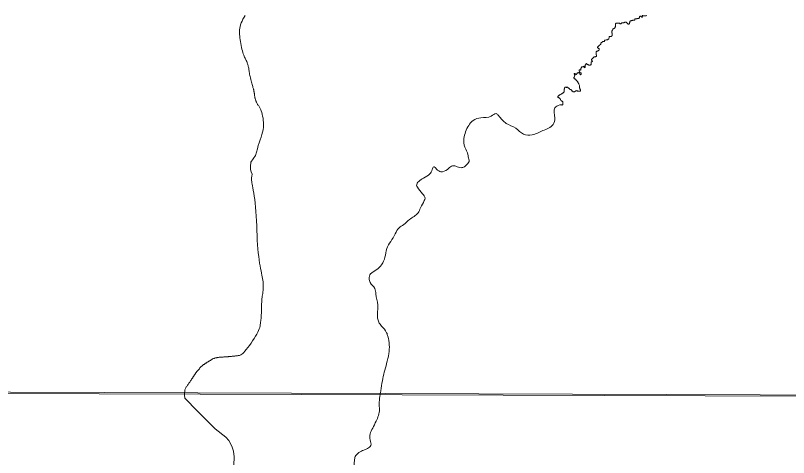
# Model space of a CAD drawing. Extents: x 553962 to 842807, y 8883888 to 9032388.
# Drawn here: x 604455 to 607038, y 8909688 to 8911165 of the extents above; entities that cross this region are included whole.
import ezdxf

# ---------------------------------------------------------------- set-up
doc = ezdxf.new("R2010")
doc.units = 0
doc.header["$LTSCALE"] = 150
doc.layers.add('6', color=7, linetype='Continuous', lineweight=13)

msp = doc.modelspace()

# ---------------------------------------------------------------- linework, layer by layer
at = {"layer": '6'}
msp.add_line((574653.9, 8910009.3), (626625.7, 8909822.1), dxfattribs=at)
msp.add_lwpolyline([(607600.8, 8920952.4), (596639.8, 8920989.8), (596608.8, 8909934.4), (607569.8, 8909894.9)], close=True, dxfattribs=at)
for points in [[(605253.1, 8910905.3), (605252.9, 8910906.7), (605252.6, 8910908.2), (605252.3, 8910909.6), (605252, 8910911.1), (605251.7, 8910912.7), (605251.3, 8910914.2), (605251, 8910915.9), (605250.5, 8910917.7), (605250, 8910919.6), (605249.4, 8910921.8), (605248.7, 8910924.3), (605247.9, 8910927.2), (605247, 8910930.4), (605245.9, 8910934.1), (605244.8, 8910938.1), (605243.6, 8910942.3), (605242.4, 8910946.8), (605241.2, 8910951.3), (605240.1, 8910955.9), (605239, 8910960.3), (605238.1, 8910964.6), (605237.3, 8910968.7), (605236.7, 8910972.4), (605236.1, 8910976), (605235.6, 8910979.4), (605235.2, 8910982.6), (605234.7, 8910985.8), (605234.3, 8910988.8), (605233.7, 8910991.7), (605233.1, 8910994.6), (605232.4, 8910997.4), (605231.6, 8911000.2), (605230.8, 8911003), (605229.8, 8911005.8), (605228.7, 8911008.5), (605227.6, 8911011.2), (605226.3, 8911013.9), (605225, 8911016.6), (605223.6, 8911019.3), (605222.2, 8911022.2), (605220.7, 8911025.3), (605219.1, 8911028.6), (605217.6, 8911032.4), (605216.1, 8911036.5), (605214.6, 8911041.2), (605213.1, 8911046.4), (605211.6, 8911052), (605210.3, 8911058.1), (605209, 8911064.3), (605207.8, 8911070.7), (605206.7, 8911077.2), (605205.7, 8911083.5), (605204.8, 8911089.6), (605204.2, 8911095.5), (605203.7, 8911101.1), (605203.4, 8911106.5), (605203.4, 8911111.9), (605203.8, 8911117.2), (605204.5, 8911122.6), (605205.7, 8911128.1), (605207.3, 8911133.9), (605209.4, 8911139.8), (605212.1, 8911146), (605215.2, 8911152.3), (605218.9, 8911158.7), (605223, 8911165.1)], [(606508.9, 8911146), (606508.1, 8911144.9), (606507.6, 8911143.8), (606507.5, 8911142.6), (606507.3, 8911141.4), (606507, 8911140), (606506.6, 8911138.6), (606506.5, 8911137.4), (606506.1, 8911136.5), (606505.4, 8911135.7), (606504.3, 8911135.2), (606503.2, 8911135.2), (606502.1, 8911135.5), (606501.2, 8911136.2), (606500.5, 8911137.1), (606499.8, 8911138), (606499.2, 8911138.8), (606498.4, 8911139.7), (606497.5, 8911140.6), (606496.6, 8911141.2), (606495.4, 8911141.8), (606494.2, 8911142), (606493.2, 8911142.4), (606492, 8911142.4), (606490.8, 8911142.2), (606489.6, 8911141.5), (606488.7, 8911140.8), (606487.7, 8911140.3), (606486.6, 8911140.3), (606485.3, 8911140.4), (606484.1, 8911140.4), (606482.9, 8911140.6), (606481.9, 8911140.4), (606480.5, 8911139.9), (606479.6, 8911139.4), (606479.1, 8911138.4), (606478.6, 8911137.2)], [(606523.3, 8911148.5), (606522.7, 8911148.7), (606521.7, 8911148.7), (606520.5, 8911148.8), (606519.2, 8911148.8), (606517.7, 8911148.5), (606516.5, 8911148.2), (606515.2, 8911147.9), (606513.8, 8911147.5), (606512.5, 8911147.3), (606510.9, 8911147.1), (606509.9, 8911146.5), (606508.9, 8911146)], [(606546.4, 8911159.8), (606543.8, 8911162.4), (606542.8, 8911162.4), (606541.9, 8911161.8), (606541.2, 8911160.9), (606540.7, 8911159.7), (606540.1, 8911158.3), (606539.5, 8911157.1), (606538.9, 8911156.1), (606538.3, 8911155.1), (606537.3, 8911154.6), (606536.2, 8911154.3), (606535.1, 8911154.3), (606533.9, 8911154.5), (606532.7, 8911154.2), (606531.5, 8911153.9), (606530.6, 8911153.4), (606529.6, 8911152.9), (606528.4, 8911153), (606526.9, 8911153.1), (606525.7, 8911153.1), (606524.9, 8911152.1), (606524.6, 8911151.1), (606524.2, 8911150), (606523.3, 8911148.5)], [(606565.2, 8911164.3), (606562.9, 8911163.6), (606560, 8911163.1), (606557, 8911163.1), (606553.2, 8911163.7), (606551.7, 8911163.8), (606550.6, 8911164.1), (606549.5, 8911164.1), (606549.3, 8911163), (606549.5, 8911161.9), (606549.8, 8911160.5), (606549.8, 8911159.5), (606548.8, 8911159), (606547.4, 8911159.4), (606546.4, 8911159.8)], [(606478.6, 8911137.2), (606477.8, 8911136.5), (606476.1, 8911136.5), (606475.1, 8911136.8), (606474.5, 8911137.8), (606473.7, 8911138.5), (606472.7, 8911138.6), (606471.6, 8911138.6), (606470.5, 8911138.6), (606469.2, 8911138.5), (606468, 8911138.5), (606466.6, 8911138.5), (606465.3, 8911138.7), (606464.4, 8911139.4), (606463.2, 8911139.2), (606462.2, 8911138.7), (606461.1, 8911137.9), (606460.5, 8911136.9), (606460.3, 8911135.8), (606460.2, 8911134.3), (606460.2, 8911133.3), (606460.2, 8911132.3), (606460.2, 8911130.9), (606460, 8911129.1), (606459.7, 8911127.6), (606459.3, 8911126.6), (606458.8, 8911125.3), (606458.3, 8911124.3), (606457.3, 8911123.3), (606456.2, 8911122.4), (606455, 8911121.5), (606454.1, 8911120.8), (606453, 8911120), (606452.1, 8911119.6), (606451.2, 8911118.8), (606450.6, 8911117.9), (606449.6, 8911116.1), (606449.4, 8911115.1), (606448.8, 8911114), (606448.5, 8911112.9), (606448.2, 8911111.8), (606448, 8911110.6), (606448, 8911109.3), (606448, 8911108.2), (606448.1, 8911107.1), (606448.3, 8911106.1), (606448.3, 8911105), (606448.6, 8911103.6), (606448.8, 8911102.4), (606448.9, 8911101.3), (606449, 8911100.2), (606448.8, 8911098.2), (606448.5, 8911097.1), (606448.1, 8911096.2), (606447.3, 8911095.5), (606446.3, 8911095), (606445, 8911094.6), (606443.6, 8911094.6), (606442.6, 8911094.8), (606441.5, 8911094.7), (606440.2, 8911094.2), (606439.2, 8911093.5), (606438.7, 8911092), (606438.8, 8911090.9), (606437.7, 8911086.4)], [(606437.7, 8911086.4), (606436.7, 8911085.7), (606435.7, 8911085.1), (606434.8, 8911084.3), (606433.9, 8911083.7), (606432.6, 8911083.1), (606431.2, 8911083), (606429.6, 8911082.8), (606428.4, 8911082.8), (606427, 8911082.7), (606425.5, 8911082.4), (606424.5, 8911082.1), (606423.5, 8911081.4), (606423.2, 8911080.4), (606423.1, 8911079.4), (606422.8, 8911078.2), (606422.1, 8911077.2), (606419.9, 8911077.3), (606417.2, 8911077.7), (606411.5, 8911071.7), (606411.2, 8911070.5), (606411.4, 8911069.6), (606410.7, 8911068.7), (606409.7, 8911068.2), (606408.6, 8911067.8), (606408.5, 8911066.7), (606406.7, 8911065.4)], [(606406.7, 8911065.4), (606400.1, 8911059.2), (606399.5, 8911057.2), (606401.8, 8911055), (606403.3, 8911054.8), (606404.4, 8911054.7), (606405.1, 8911053.8), (606405.4, 8911052.8), (606405.7, 8911051.6), (606405.6, 8911050.5), (606405.4, 8911049.3), (606404.8, 8911048.4), (606404, 8911047.8), (606403.2, 8911047.2), (606402, 8911046.9), (606400.9, 8911046.2), (606400.1, 8911045.6), (606399.2, 8911044.9), (606398.2, 8911045.1), (606397.2, 8911045.3), (606396.2, 8911044.6), (606395.7, 8911043.7), (606395.6, 8911042.5), (606395.5, 8911041.2), (606395.2, 8911039.7), (606395, 8911038.4), (606395, 8911036.9), (606394.9, 8911035.7), (606394.9, 8911034.7), (606395.6, 8911033.7), (606396.1, 8911032.9), (606396.5, 8911031.8), (606396.5, 8911030.7), (606396.5, 8911029.3), (606396.2, 8911028.2), (606395.5, 8911027.3), (606394.5, 8911027.1), (606393.4, 8911026.9), (606391.9, 8911026.7), (606390.8, 8911026.6), (606389.3, 8911026.3), (606388.2, 8911026), (606387.2, 8911025.3), (606386, 8911024.6), (606385.3, 8911023.6), (606384.6, 8911022.6), (606384, 8911021.7), (606383.1, 8911020.5), (606382.2, 8911019.8), (606381.2, 8911019.2), (606380.4, 8911018.4), (606379.8, 8911017.3), (606379.6, 8911015.9), (606379.7, 8911014.8), (606380.4, 8911013.5), (606381.4, 8911012.9), (606382.6, 8911012.8), (606383.2, 8911011.9), (606382.6, 8911011.1), (606381.8, 8911010.5), (606380.7, 8911010.1), (606379.8, 8911009.4), (606379, 8911008.5), (606378.7, 8911007.3), (606378.6, 8911006.1)], [(606346.5, 8910992.8), (606346.4, 8910992.2), (606346, 8910991.2), (606345.3, 8910990.2), (606344.8, 8910989.3), (606344.8, 8910988.2), (606344.2, 8910987.3)], [(606351.6, 8910993.3), (606350.5, 8910993.2), (606349.3, 8910993.2), (606348.1, 8910993.2), (606346.5, 8910992.8)], [(606362.9, 8911004), (606362.1, 8911003.6), (606361.2, 8911002.6), (606360, 8911001.3), (606359.6, 8911000.4), (606359.2, 8910999.4), (606358.7, 8910998.4), (606358.5, 8910997.2), (606358.3, 8910997.1), (606358.2, 8910994.1), (606358.2, 8910993.1), (606358.2, 8910992.1), (606357.6, 8910990.9), (606356.7, 8910990.4), (606355.6, 8910990.1), (606355, 8910991), (606354.8, 8910992), (606355.1, 8910993.1), (606355.2, 8910994.1), (606354.4, 8910994.9), (606353.3, 8910994.4), (606352.4, 8910993.8), (606351.6, 8910993.3)], [(606378.6, 8911006.1), (606378.8, 8911005.1), (606378.9, 8911004), (606378.9, 8911002.7), (606378.9, 8911001.7), (606378.6, 8911000.7), (606377.8, 8910999.9), (606376.9, 8910999.2), (606375.8, 8910998.8), (606374.6, 8910998.6), (606373.3, 8910998.2), (606371.7, 8910998.3), (606370.7, 8910998.6), (606369.8, 8910999.2), (606368.9, 8911000.1), (606367.9, 8911000.5), (606366.2, 8911000.7), (606365.2, 8911001.4), (606364.5, 8911002.1), (606363.9, 8911003), (606362.8, 8911004)], [(606344.9, 8910967.8), (606344.4, 8910966.9), (606343, 8910966.8), (606342, 8910967.2), (606341.6, 8910968.1), (606341.4, 8910969.1), (606340.8, 8910970.2), (606340.4, 8910971.3), (606339.4, 8910972.5), (606338.6, 8910973.1), (606337.6, 8910973.5), (606336.6, 8910973.6), (606335.3, 8910973.4), (606334.2, 8910973.2), (606333.4, 8910972.5), (606332.3, 8910971.8), (606331.4, 8910970.7), (606330.7, 8910969.7), (606329.9, 8910968.8), (606329.2, 8910968), (606328.2, 8910967.7), (606327.2, 8910967.8), (606326.2, 8910968.2), (606325.5, 8910969.1), (606324.8, 8910970), (606324.2, 8910970.8), (606323.2, 8910971.3), (606322.2, 8910970.4), (606322.4, 8910969.3), (606322.7, 8910968.3), (606323.1, 8910967.3), (606323.2, 8910966.2), (606323.5, 8910964.8), (606323.6, 8910963.8), (606323.6, 8910962.5), (606323.5, 8910961.2), (606323.2, 8910960.2), (606322.3, 8910959.5), (606321.4, 8910958.8), (606320.9, 8910957.9), (606321, 8910956.3), (606321.5, 8910955.1), (606322.3, 8910954.4), (606323.3, 8910953.5), (606324.3, 8910952.7), (606325.3, 8910952.1), (606326.3, 8910951.4), (606327, 8910950.5), (606327.8, 8910949.5), (606328.5, 8910948.6), (606329.2, 8910947.6), (606330.1, 8910946.8), (606330.8, 8910945.8), (606331.7, 8910944.9), (606332.6, 8910944.2), (606333.6, 8910943.2), (606334.1, 8910942.3), (606334.5, 8910941.2), (606335.1, 8910939.8), (606335.8, 8910938.8), (606336.4, 8910937.9), (606336.7, 8910936.9), (606337, 8910935.9), (606337.3, 8910934.8), (606340, 8910930.9)], [(606344.2, 8910987.3), (606343.6, 8910982.9), (606342.5, 8910982.4), (606341.4, 8910982.5), (606341.1, 8910982.7), (606339.8, 8910982.6), (606338.8, 8910982.2), (606338.6, 8910981), (606338.6, 8910979.6)], [(606338.6, 8910979.6), (606339.9, 8910976.1), (606340.4, 8910975.1), (606341.2, 8910974.3), (606342.1, 8910973.8), (606343.8, 8910973.1), (606344.7, 8910972.6), (606345.6, 8910972), (606345.7, 8910970.9), (606345.7, 8910969.8), (606345.4, 8910968.8), (606344.9, 8910967.8)], [(606307.7, 8910917.6), (606306, 8910919.6), (606304.8, 8910920.7), (606304.1, 8910921.6), (606303.2, 8910922.2), (606302.2, 8910922.8), (606301, 8910923.4), (606300.2, 8910924.1), (606299.4, 8910925), (606298.1, 8910925), (606297.1, 8910924.8), (606296.1, 8910924.5), (606294.9, 8910924.5), (606293.9, 8910924.9), (606292.8, 8910925.1), (606291.4, 8910925.2), (606290.3, 8910924.8), (606289.5, 8910922.6), (606289.3, 8910921), (606289.2, 8910919.9), (606288.7, 8910918.8), (606288.2, 8910917.7), (606287.9, 8910916.7), (606288.1, 8910915.7), (606288.2, 8910914.5), (606288.5, 8910912.9), (606288.6, 8910911.8), (606288.7, 8910910.6), (606288.7, 8910909.6), (606288.2, 8910908.7), (606287.4, 8910908.1), (606286.5, 8910907.5), (606285.5, 8910907), (606284.6, 8910906.1), (606283.8, 8910905.4), (606282.6, 8910904.7), (606281.3, 8910904), (606280.3, 8910903.3), (606279, 8910902.7), (606278, 8910902.2), (606276.8, 8910901.8), (606275.5, 8910900.9), (606274.6, 8910900.2), (606273.8, 8910899.5), (606272.9, 8910898.8), (606271.5, 8910898), (606270.5, 8910897.3), (606269.6, 8910896.6), (606268.9, 8910895.6), (606268, 8910894.8), (606267.5, 8910893.9), (606267.5, 8910892.9), (606267.8, 8910891.9), (606268.6, 8910890.9), (606269.6, 8910890.3), (606270.6, 8910889.9), (606271.7, 8910889.3), (606272.8, 8910888.7), (606273.7, 8910888.1), (606274.4, 8910887.3), (606274.9, 8910886.4), (606275.2, 8910885.4), (606275.8, 8910884.5), (606276.1, 8910883.4), (606276.6, 8910882.3)], [(606340, 8910930.9), (606340, 8910929.5), (606339.8, 8910928.3), (606339.8, 8910927.2), (606339.5, 8910924.4), (606339.8, 8910923.4), (606340.4, 8910922.3), (606340.9, 8910921.3), (606341.2, 8910920), (606341.6, 8910919), (606342.1, 8910917.9), (606342.4, 8910916.9), (606342.8, 8910915.9), (606343, 8910914.7), (606343, 8910913.7), (606342.7, 8910912.5), (606341.6, 8910911.6), (606340.4, 8910911.3), (606339.3, 8910911.3), (606338.2, 8910911.6), (606336.7, 8910911.4), (606335.5, 8910911.3), (606334.4, 8910911.8), (606333.5, 8910912.3), (606332.4, 8910912.9), (606330.9, 8910913.5), (606329.8, 8910913.3), (606328.9, 8910913), (606327.7, 8910912.6), (606326.7, 8910912.3), (606325.8, 8910911.7), (606324.5, 8910910.6), (606323.4, 8910909.9), (606321.9, 8910909.8), (606320.7, 8910909.6), (606319.5, 8910909.5), (606318.1, 8910909.9), (606317.1, 8910910.4), (606316.1, 8910911.3), (606315.1, 8910912.3), (606314.1, 8910913.3), (606313.5, 8910914.2), (606312.7, 8910915.3), (606311.9, 8910916.2), (606311, 8910917), (606309.9, 8910917.3), (606307.7, 8910917.6)], [(605277.8, 8910840.6), (605276.1, 8910845.6), (605274.5, 8910849.8), (605273, 8910853.3), (605271.6, 8910856.2), (605270.2, 8910858.6), (605268.9, 8910860.6), (605267.7, 8910862.4), (605266.5, 8910864.1), (605265.4, 8910865.8), (605264.3, 8910867.5), (605263.2, 8910869.2), (605262.3, 8910871.1), (605261.3, 8910872.9), (605260.5, 8910874.7), (605259.7, 8910876.5), (605258.9, 8910878.2), (605258.2, 8910879.9), (605257.6, 8910881.4), (605257.1, 8910882.9), (605256.6, 8910884.3), (605256.2, 8910885.6), (605255.8, 8910886.9), (605255.5, 8910888.2), (605255.2, 8910889.4), (605255, 8910890.7), (605254.8, 8910891.9), (605254.6, 8910893.2), (605254.4, 8910894.5), (605254.3, 8910895.8), (605254.1, 8910897.1), (605254, 8910898.4), (605253.8, 8910899.8), (605253.7, 8910901.1), (605253.5, 8910902.5), (605253.3, 8910903.9), (605253.1, 8910905.3)], [(605277.8, 8910840.6), (605276.1, 8910845.6), (605274.5, 8910849.8), (605273, 8910853.3), (605271.6, 8910856.2), (605270.2, 8910858.6), (605268.9, 8910860.6), (605267.7, 8910862.4), (605266.5, 8910864.1), (605265.4, 8910865.8), (605264.3, 8910867.5), (605263.2, 8910869.2), (605262.3, 8910871.1), (605261.3, 8910872.9), (605260.5, 8910874.7), (605259.7, 8910876.5), (605258.9, 8910878.2), (605258.2, 8910879.9), (605257.6, 8910881.4), (605257.1, 8910882.9), (605256.6, 8910884.3), (605256.2, 8910885.6), (605255.8, 8910886.9), (605255.5, 8910888.2), (605255.2, 8910889.4), (605255, 8910890.7), (605254.8, 8910891.9), (605254.6, 8910893.2), (605254.4, 8910894.5), (605254.3, 8910895.8), (605254.1, 8910897.1), (605254, 8910898.4), (605253.8, 8910899.8), (605253.7, 8910901.1), (605253.5, 8910902.5), (605253.3, 8910903.9), (605253.1, 8910905.3)], [(606276.6, 8910882.3), (606277.2, 8910881.1), (606278, 8910880.4), (606278.9, 8910879.7), (606279.9, 8910879.3), (606280.8, 8910878.8), (606281.9, 8910878.2), (606282.8, 8910877.7), (606283.5, 8910876.7), (606283.8, 8910875.7), (606283.8, 8910874.7), (606283.8, 8910873.7), (606283.8, 8910872.4), (606283.9, 8910870.9), (606283.9, 8910869.6), (606283.9, 8910868.5), (606283.8, 8910867.5), (606283.6, 8910866.3), (606282.8, 8910865.6), (606281.8, 8910865.5), (606280.7, 8910865.6), (606279.7, 8910865.6), (606278.7, 8910865.9), (606277.6, 8910865.9), (606273.8, 8910865.9)], [(605283, 8910255.7), (605283.1, 8910260.6), (605283, 8910265.4), (605282.8, 8910270.2), (605282.3, 8910275.1), (605281.7, 8910280.2), (605280.8, 8910285.6), (605279.8, 8910291.3), (605278.6, 8910297.4), (605277.3, 8910304.1), (605275.8, 8910311.3), (605274.2, 8910319.3), (605272.5, 8910327.9), (605270.9, 8910337.4), (605269.2, 8910347.7), (605267.7, 8910359), (605266.3, 8910371.2), (605265, 8910384.5), (605264, 8910398.8), (605263.2, 8910414), (605262.4, 8910429.8), (605261.8, 8910446), (605261.1, 8910462.3), (605260.4, 8910478.4), (605259.5, 8910494.2), (605258.5, 8910509.4), (605257.3, 8910523.7), (605255.9, 8910537.1), (605254.4, 8910549.5), (605252.8, 8910560.9), (605251.2, 8910571.3), (605249.7, 8910580.5), (605248.2, 8910588.5), (605246.9, 8910595.3), (605245.8, 8910600.9), (605245, 8910605.6), (605244.4, 8910609.7), (605244, 8910613.6), (605244, 8910617.6), (605244.2, 8910622.2), (605244.8, 8910627.6), (605245.7, 8910634.2), (605242.3, 8910642.1), (605240.2, 8910650.3), (605240.2, 8910660.3), (605241.4, 8910675), (605248.8, 8910685.7), (605257.5, 8910696.3), (605260.3, 8910707.9), (605263.3, 8910719.1), (605266.4, 8910729.7), (605269.6, 8910739.6), (605272.7, 8910749), (605275.6, 8910758), (605278.2, 8910766.6), (605280.5, 8910775), (605282.2, 8910783.1), (605283.4, 8910791.2), (605283.9, 8910799.1), (605283.8, 8910806.9), (605283.2, 8910814.5), (605282.2, 8910821.8), (605280.9, 8910828.6), (605279.4, 8910834.9), (605277.8, 8910840.6)], [(605283, 8910255.7), (605283.1, 8910260.6), (605283, 8910265.4), (605282.8, 8910270.2), (605282.3, 8910275.1), (605281.7, 8910280.2), (605280.8, 8910285.6), (605279.8, 8910291.3), (605278.6, 8910297.4), (605277.3, 8910304.1), (605275.8, 8910311.3), (605274.2, 8910319.3), (605272.5, 8910327.9), (605270.9, 8910337.4), (605269.2, 8910347.7), (605267.7, 8910359), (605266.3, 8910371.2), (605265, 8910384.5), (605264, 8910398.8), (605263.2, 8910414), (605262.4, 8910429.8), (605261.8, 8910446), (605261.1, 8910462.3), (605260.4, 8910478.4), (605259.5, 8910494.2), (605258.5, 8910509.4), (605257.3, 8910523.7), (605255.9, 8910537.1), (605254.4, 8910549.5), (605252.8, 8910560.9), (605251.2, 8910571.3), (605249.7, 8910580.5), (605248.2, 8910588.5), (605246.9, 8910595.3), (605245.8, 8910600.9), (605245, 8910605.6), (605244.4, 8910609.7), (605244, 8910613.6), (605244, 8910617.6), (605244.2, 8910622.2), (605244.8, 8910627.6), (605245.7, 8910634.2), (605242.3, 8910642.1), (605240.2, 8910650.3), (605240.2, 8910660.3), (605241.4, 8910675), (605248.8, 8910685.7), (605257.5, 8910696.3), (605260.3, 8910707.9), (605263.3, 8910719.1), (605266.4, 8910729.7), (605269.6, 8910739.6), (605272.7, 8910749), (605275.6, 8910758), (605278.2, 8910766.6), (605280.5, 8910775), (605282.2, 8910783.1), (605283.4, 8910791.2), (605283.9, 8910799.1), (605283.8, 8910806.9), (605283.2, 8910814.5), (605282.2, 8910821.8), (605280.9, 8910828.6), (605279.4, 8910834.9), (605277.8, 8910840.6)], [(605129, 8910021.6), (605130.6, 8910021.9), (605132.2, 8910022.1), (605133.8, 8910022.3), (605135.5, 8910022.5), (605137.2, 8910022.7), (605138.8, 8910022.8), (605140.5, 8910023), (605142.2, 8910023.1), (605143.8, 8910023.2), (605145.5, 8910023.3), (605147.2, 8910023.4), (605149, 8910023.5), (605150.8, 8910023.7), (605152.6, 8910023.8), (605154.4, 8910023.9), (605156.2, 8910024), (605158.1, 8910024.1), (605159.9, 8910024.2), (605161.8, 8910024.3), (605163.6, 8910024.5), (605165.5, 8910024.6), (605167.3, 8910024.8), (605169.1, 8910025), (605171, 8910025.2), (605172.9, 8910025.4), (605174.8, 8910025.6), (605176.8, 8910025.8), (605178.8, 8910026), (605181, 8910026.2), (605183.2, 8910026.4), (605185.6, 8910026.7), (605187.9, 8910026.9), (605190.3, 8910027.1), (605192.7, 8910027.3), (605195.1, 8910027.6), (605197.4, 8910027.9), (605199.7, 8910028.1), (605201.8, 8910028.4), (605204, 8910028.9), (605206.2, 8910029.7), (605208.6, 8910030.9), (605211.3, 8910032.7), (605214.3, 8910035.2), (605217.8, 8910038.6), (605221.8, 8910042.9), (605226.4, 8910048.4), (605231.4, 8910054.8), (605236.8, 8910061.9), (605242.2, 8910069.5), (605247.6, 8910077.3), (605252.7, 8910085.1), (605257.4, 8910092.7), (605261.5, 8910099.8), (605264.8, 8910106.3), (605267.5, 8910112.3), (605269.6, 8910117.7), (605271.2, 8910122.7), (605272.3, 8910127.3), (605273.2, 8910131.7), (605273.8, 8910135.9), (605274.3, 8910140), (605274.7, 8910144.1), (605275.1, 8910148.1), (605275.5, 8910152), (605275.8, 8910155.8), (605276, 8910159.4), (605276.3, 8910162.8), (605276.5, 8910165.9), (605276.6, 8910168.8), (605276.7, 8910171.3), (605276.8, 8910173.5), (605276.9, 8910175.4), (605277, 8910177.2), (605277, 8910178.8), (605277, 8910180.4), (605277, 8910181.8), (605277.1, 8910183.3), (605277.1, 8910184.8), (605277.1, 8910186.4), (605277.1, 8910188), (605277.1, 8910189.8), (605277.2, 8910191.6), (605277.2, 8910193.5), (605277.3, 8910195.6), (605277.3, 8910197.8), (605277.4, 8910200.2), (605277.5, 8910202.8), (605277.7, 8910205.6), (605277.9, 8910208.6), (605278.1, 8910211.7), (605278.4, 8910215.2), (605278.8, 8910218.9), (605279.3, 8910222.8), (605279.8, 8910227), (605280.4, 8910231.5), (605281.1, 8910236.1), (605281.7, 8910240.9), (605282.2, 8910245.8), (605282.6, 8910250.7), (605283, 8910255.7)], [(605082.5, 8909997.1), (605083.8, 8909998.1), (605085.1, 8909999.1), (605086.4, 8910000.1), (605087.8, 8910001), (605089.1, 8910001.8), (605090.4, 8910002.7), (605091.8, 8910003.5), (605093.1, 8910004.3), (605094.5, 8910005.2), (605095.8, 8910006), (605097.2, 8910006.8), (605098.6, 8910007.6), (605100, 8910008.4), (605101.3, 8910009.2), (605102.6, 8910010), (605103.9, 8910010.8), (605105.1, 8910011.6), (605106.3, 8910012.3), (605107.4, 8910013), (605108.5, 8910013.8), (605109.6, 8910014.5), (605110.6, 8910015.1), (605111.7, 8910015.8), (605112.8, 8910016.4), (605113.9, 8910017), (605115, 8910017.6), (605116.2, 8910018.1), (605117.5, 8910018.6), (605118.7, 8910019.1), (605120.1, 8910019.6), (605121.4, 8910020), (605122.9, 8910020.4), (605124.3, 8910020.7), (605125.8, 8910021), (605127.4, 8910021.3), (605129, 8910021.6)], [(605063, 8909842.8), (605020.8, 8909885.9), (605020.2, 8909895.7), (605020.2, 8909903.5), (605020.7, 8909909.7), (605021.5, 8909914.4), (605022.7, 8909918.2), (605024, 8909921.1), (605025.6, 8909923.4), (605027.1, 8909925.5), (605028.7, 8909927.6), (605030.3, 8909929.8), (605031.8, 8909931.9), (605033.3, 8909934), (605034.8, 8909936), (605036.2, 8909938), (605037.5, 8909940), (605038.7, 8909941.8), (605039.9, 8909943.5), (605041, 8909945.1), (605042, 8909946.6), (605042.9, 8909948.1), (605043.8, 8909949.4), (605044.7, 8909950.7), (605045.6, 8909952), (605046.4, 8909953.3), (605047.3, 8909954.5), (605048.1, 8909955.7), (605048.9, 8909956.9), (605049.7, 8909958.1), (605050.5, 8909959.2), (605051.3, 8909960.3), (605052, 8909961.5), (605052.7, 8909962.5), (605053.3, 8909963.6), (605053.9, 8909964.6), (605054.5, 8909965.6), (605055.1, 8909966.6), (605055.7, 8909967.6), (605056.4, 8909968.6), (605057.1, 8909969.7), (605057.8, 8909970.7), (605058.6, 8909971.8), (605059.5, 8909972.9), (605060.4, 8909974), (605061.4, 8909975.1), (605062.4, 8909976.3), (605063.4, 8909977.5), (605064.4, 8909978.6), (605065.5, 8909979.8), (605066.5, 8909981), (605067.5, 8909982.2), (605068.5, 8909983.3), (605069.5, 8909984.5), (605070.5, 8909985.7), (605071.6, 8909986.9), (605072.7, 8909988.1), (605073.8, 8909989.2), (605074.9, 8909990.4), (605076.1, 8909991.6), (605077.4, 8909992.7), (605078.6, 8909993.9), (605079.9, 8909995), (605081.2, 8909996.1), (605082.5, 8909997.1)], [(605184.6, 8909662.2), (605186.2, 8909690.6), (605183.7, 8909709.5), (605178, 8909725.7), (605168.1, 8909744.1), (605157.9, 8909756.1), (605122.3, 8909783.3), (605063, 8909842.8)]]:
    msp.add_lwpolyline(points, dxfattribs=at)
for points in [[(606273.8, 8910865.9), (606257.2, 8910856.2), (606257.2, 8910822.1), (606251.2, 8910800.1), (606217.1, 8910780), (606181, 8910766), (606153, 8910768), (606126.9, 8910788), (606094.8, 8910804.1), (606068.8, 8910830.2), (606061, 8910836.6), (606044.9, 8910828.5), (606009.6, 8910822.9), (605984, 8910814.1), (605969.5, 8910797.3), (605959.1, 8910775.6), (605953.5, 8910753.9), (605956.7, 8910724.2), (605967.1, 8910700.2), (605969.5, 8910684.9), (605971.1, 8910676.9), (605966.3, 8910669.7), (605955.1, 8910659.3), (605943.9, 8910656.1), (605927, 8910660.9), (605911.8, 8910660.9), (605898.2, 8910650.4), (605876.5, 8910642.4), (605862.1, 8910651.2), (605852.5, 8910659.3), (605847.7, 8910649.6), (605839.6, 8910635.2), (605818, 8910620.8), (605802.8, 8910610.3), (605795.5, 8910596.7), (605797.9, 8910591.1), (605814.8, 8910568.6)], [(605814.8, 8910568.6), (605823.6, 8910554.2), (605821.2, 8910546.1), (605808.4, 8910522.1), (605800.3, 8910505.2), (605771.5, 8910482.8), (605752.2, 8910465.9), (605737, 8910455.5), (605724.2, 8910434.6), (605708.9, 8910409.8), (605696.1, 8910385.7), (605689.7, 8910356.8), (605678.5, 8910331.9), (605660.8, 8910314.3), (605641.6, 8910301.4), (605636.8, 8910285.4), (605640, 8910272.6), (605656, 8910252.5), (605659.2, 8910234.1), (605665.6, 8910197.2), (605668.8, 8910140.2), (605678.5, 8910126.6), (605695.3, 8910104.9), (605699.3, 8910092.9), (605704.1, 8910064), (605702.5, 8910035.1), (605695.3, 8910001.4), (605680.9, 8909944.4), (605676.1, 8909910.7), (605670.4, 8909860.4), (605671.2, 8909848.4), (605668, 8909828.3), (605660, 8909809.1), (605648.8, 8909785.8), (605640, 8909766.6), (605640, 8909746.5), (605642.4, 8909728.1), (605631.2, 8909717.6), (605615.1, 8909711.2), (605599.1, 8909701.6), (605590.3, 8909691.2), (605587.8, 8909678.3), (605583.8, 8909644.6), (605577.4, 8909620.6), (605571.8, 8909592.5), (605567, 8909557.2), (605559.8, 8909525.1), (605551.8, 8909509.8), (605545.3, 8909494.6), (605540.5, 8909473.8), (605538.9, 8909449.7), (605533.3, 8909438.4), (605520.5, 8909428), (605509.3, 8909420), (605497.2, 8909413.6)]]:
    msp.add_spline(points, degree=3, dxfattribs=at)

doc.saveas('drawing.dxf')
